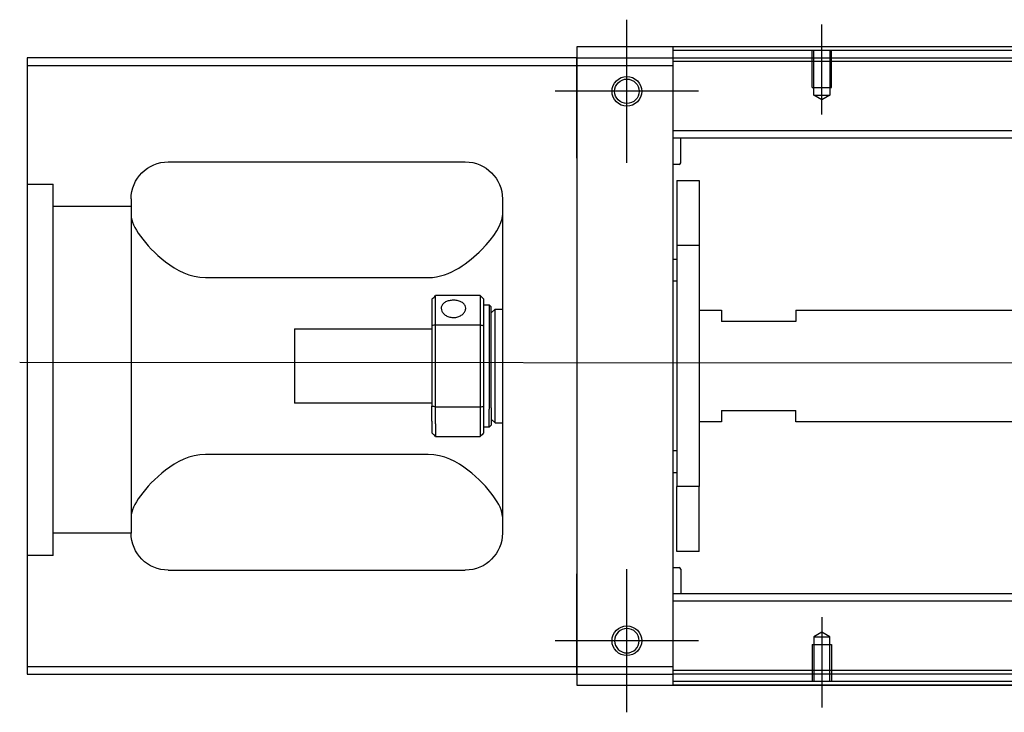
# Model space of a CAD drawing. Header units: millimetres. Extents: x 1805 to 4914, y -1594 to 860.
# Tile 466 of 656: x 3870 to 4003, y -764 to -671. Entities that reach past the tile are written whole.
import ezdxf
from ezdxf.lldxf.tags import DXFTag

# ---------------------------------------------------------------- set-up
doc = ezdxf.new("R2010")
doc.units = ezdxf.units.MM
doc.layers.get('0').update_dxf_attribs({"linetype": 'CONTINUOUS'})
tags = doc.linetypes.add('DASHED', pattern=[25.72, 12.86, -12.86]).pattern_tags.tags
tags[6:7] = [DXFTag(74, 4), DXFTag(75, 0), DXFTag(340, '0'), DXFTag(46, 0.0), DXFTag(50, 0.0), DXFTag(44, 0.0), DXFTag(45, 0.0)]
tags[4:5] = [DXFTag(74, 4), DXFTag(75, 0), DXFTag(340, '0'), DXFTag(46, 0.0), DXFTag(50, 0.0), DXFTag(44, 0.0), DXFTag(45, 0.0)]

msp = doc.modelspace()

# ---------------------------------------------------------------- linework, layer by layer
at = {"ltscale": 0.2}
for p, q in [((3951.89, -690.15), (3951.89, -670.85)), ((3951.89, -690.02), (3951.89, -670.97)), ((3978.14, -683.64), (3978.14, -671.5)), ((3961.54, -680.5), (3942.24, -680.5)), ((3961.42, -680.5), (3942.37, -680.5)), ((3951.89, -764.15), (3951.89, -744.85)), ((3951.89, -764.02), (3951.89, -744.97)), ((3978.14, -751.35), (3978.14, -763.5)), ((3961.54, -754.5), (3942.24, -754.5)), ((3961.42, -754.5), (3942.37, -754.5))]:
    msp.add_line(p, q, dxfattribs=at)
at = {"linetype": 'Continuous'}
for p, q in [((4611.14, -674.5), (3945.14, -674.5)), ((3945.14, -674.5), (3945.14, -676)), ((3958.14, -675), (3958.14, -674.5)), ((3945.14, -676), (3871.14, -676)), ((3871.14, -676), (3871.14, -758)), ((3945.14, -677), (3945.14, -676)), ((3945.14, -676), (3945.14, -687.92)), ((4114.14, -675), (3958.14, -675)), ((3958.14, -676), (3958.14, -675)), ((3958.14, -677), (3958.14, -676)), ((3871.14, -677), (3945.14, -677)), ((3945.14, -677), (3958.14, -677)), ((3945.14, -689.5), (3945.14, -677)), ((3958.14, -758), (3958.14, -677)), ((3945.14, -687.92), (3945.14, -690.4)), ((3890.14, -690), (3930.14, -690)), ((3945.14, -689.5), (3945.14, -745.5)), ((3945.14, -690.4), (3945.14, -695.1)), ((3885.14, -695), (3885.14, -740)), ((3935.14, -695), (3935.14, -740)), ((3945.14, -695.1), (3945.14, -697.58)), ((3945.14, -697.58), (3945.14, -737.42)), ((3895.14, -705.59), (3925.14, -705.59)), ((3925.64, -708.5), (3925.64, -712.09)), ((3932.14, -708), (3926.14, -708)), ((3926.14, -711.95), (3926.14, -708)), ((3932.14, -708), (3932.14, -711.95)), ((3932.64, -712.09), (3932.64, -708.5)), ((3932.64, -709.25), (3933.34, -709.25)), ((3933.34, -709.25), (3933.64, -709.55)), ((3933.34, -709.25), (3933.34, -723.33)), ((3933.64, -723.12), (3933.64, -709.55)), ((3933.64, -710.35), (3934.14, -709.85)), ((3934.14, -709.85), (3935.14, -709.85)), ((3934.14, -725.15), (3934.14, -709.85)), ((3907.14, -712.5), (3925.64, -712.5)), ((3907.14, -712.5), (3907.14, -722.5)), ((3925.64, -712.09), (3925.64, -722.91)), ((3926.14, -723.04), (3926.14, -711.95)), ((3926.14, -711.95), (3932.14, -711.95)), ((3932.14, -711.95), (3932.14, -723.04)), ((3932.64, -722.91), (3932.64, -712.09)), ((3925.64, -722.5), (3907.14, -722.5)), ((3925.64, -724.92), (3925.64, -722.91)), ((3932.14, -723.04), (3926.14, -723.04)), ((3926.14, -725.28), (3926.14, -723.04)), ((3932.14, -723.04), (3932.14, -725.28)), ((3932.64, -726.5), (3932.64, -722.91)), ((3933.34, -725.75), (3933.34, -723.33)), ((3933.64, -723.12), (3933.64, -725.45)), ((3925.64, -724.92), (3925.64, -726.5)), ((3933.64, -724.65), (3934.14, -725.15)), ((3926.14, -725.28), (3926.14, -727)), ((3932.14, -725.28), (3932.14, -727)), ((3933.34, -725.75), (3932.64, -725.75)), ((3933.64, -725.45), (3933.34, -725.75)), ((3934.14, -725.15), (3935.14, -725.15)), ((3926.14, -727), (3932.14, -727)), ((3925.14, -729.4), (3895.14, -729.4)), ((3945.14, -737.42), (3945.14, -739.9)), ((3945.14, -739.9), (3945.14, -744.6)), ((3890.14, -745), (3930.14, -745)), ((3945.14, -744.6), (3945.14, -747.08)), ((3945.14, -758), (3945.14, -745.5)), ((3945.14, -747.08), (3945.14, -759)), ((3871.14, -758), (3871.14, -759)), ((3945.14, -758), (3871.14, -758)), ((3945.14, -759), (3945.14, -758)), ((3958.14, -758), (3945.14, -758)), ((3958.14, -759), (3958.14, -758)), ((3871.14, -759), (3945.14, -759)), ((3945.14, -759), (3958.14, -759)), ((3945.14, -759), (3945.14, -760.5)), ((3958.14, -760), (3958.14, -759)), ((3945.14, -760.5), (4611.14, -760.5)), ((4114.14, -760), (3958.14, -760)), ((3958.14, -760.5), (3958.14, -760))]:
    msp.add_line(p, q, dxfattribs=at)
at = {"linetype": 'DASHED'}
for p, q in [((3945.14, -676), (4064.14, -676)), ((4064.14, -676.5), (3958.14, -676.5)), ((3874.64, -743.02), (3871.14, -743.02))]:
    msp.add_line(p, q, dxfattribs=at)
at = {"linetype": 'DASHED', "ltscale": 0.1}
for p, q in [((3976.84, -680), (3976.84, -675)), ((3977.07, -681), (3977.07, -675)), ((3979.22, -675), (3979.22, -681)), ((3979.44, -680), (3979.44, -675)), ((3976.84, -680), (3979.44, -680)), ((3978.14, -681.64), (3977.07, -681)), ((3977.07, -681), (3979.22, -681)), ((3979.22, -681), (3978.14, -681.64)), ((3978.14, -753.36), (3977.07, -754)), ((3977.07, -754), (3977.07, -760)), ((3977.07, -754), (3979.22, -754)), ((3979.22, -754), (3978.14, -753.36)), ((3979.22, -760), (3979.22, -754)), ((3976.84, -755), (3979.44, -755)), ((3976.84, -755), (3976.84, -760)), ((3979.44, -755), (3979.44, -760))]:
    msp.add_line(p, q, dxfattribs=at)
at = {"linetype": 'DASHED', "ltscale": 0.6}
for p, q in [((4009.79, -685.82), (3958.14, -685.82)), ((4009.79, -686.82), (3958.14, -686.82)), ((3959.14, -690.14), (3959.14, -686.82)), ((3958.94, -690.34), (3958.14, -690.34)), ((3958.64, -692.5), (3961.64, -692.5)), ((3958.64, -692.5), (3958.64, -701.25)), ((3961.64, -692.5), (3961.64, -701.25)), ((3961.64, -701.25), (3958.64, -701.25)), ((3958.64, -701.25), (3958.64, -733.75)), ((3961.64, -701.25), (3961.64, -733.75)), ((3958.14, -703.09), (3958.64, -703.09)), ((3958.64, -706.09), (3958.14, -706.09)), ((3961.64, -710), (3964.64, -710)), ((3964.64, -710), (3964.64, -711.5)), ((3974.64, -710), (4060.94, -710)), ((3974.64, -710), (3974.64, -711.5)), ((3974.64, -711.5), (3964.64, -711.5)), ((3964.64, -723.5), (3974.64, -723.5)), ((3964.64, -723.5), (3964.64, -725)), ((3974.64, -725), (3974.64, -723.5)), ((3964.64, -725), (3961.64, -725)), ((4060.94, -725), (3974.64, -725)), ((3958.14, -728.9), (3958.64, -728.9)), ((3958.64, -731.9), (3958.14, -731.9)), ((3961.64, -733.75), (3958.64, -733.75)), ((3958.64, -742.5), (3958.64, -733.75)), ((3961.64, -742.5), (3961.64, -733.75)), ((3961.64, -742.5), (3958.64, -742.5)), ((3958.14, -744.65), (3958.94, -744.65)), ((3959.14, -744.85), (3959.14, -748.18)), ((4009.79, -748.18), (3958.14, -748.18)), ((4009.79, -749.18), (3958.14, -749.18)), ((4064.14, -758.5), (3958.14, -758.5)), ((4064.14, -759), (3958.14, -759))]:
    msp.add_line(p, q, dxfattribs=at)
at = {"linetype": 'DASHED', "ltscale": 0.3}
for p, q in [((3871.14, -693.02), (3874.64, -693.02)), ((3874.64, -743.02), (3874.64, -693.02)), ((3885.14, -696.02), (3874.64, -696.02)), ((3885.14, -740.02), (3874.64, -740.02))]:
    msp.add_line(p, q, dxfattribs=at)
msp.add_line((3870.14, -717), (4612.14, -717.5))
at = {"linetype": 'Continuous'}
for centre, radius in [((3951.89, -680.5), 2), ((3951.89, -680.5), 1.65), ((3951.89, -754.5), 2)]:
    msp.add_circle(centre, radius, dxfattribs=at)
at = {"linetype": 'Continuous', "extrusion": (-6.12303e-17, 0, -1)}
msp.add_circle((-3951.89, -754.5), 1.65, dxfattribs=at)
for centre, start, end in [((-3890.14, -695), 0, 90), ((-3930.14, -695), 90, 180), ((-3890.14, -740), 270, 0), ((-3930.14, -740), 180, 270)]:
    msp.add_arc(centre, 5, start, end, dxfattribs=at)
at = {"linetype": 'DASHED', "ltscale": 0.6}
for centre, start, end in [((3958.94, -690.14), 270, 0), ((3958.94, -744.85), 0, 90)]:
    msp.add_arc(centre, 0.2, start, end, dxfattribs=at)
at = {"linetype": 'Continuous'}
for points, degree in [([(4114.14, -674.5), (3958.14, -674.5)], 1), ([(3885.14, -697.21), (3885.14, -697.96), (3885.61, -698.93), (3886.39, -700)], 3), ([(3925.64, -708.5), (3925.81, -708.33), (3925.97, -708.17), (3926.14, -708)], 3), ([(3932.14, -708), (3932.31, -708.17), (3932.47, -708.33), (3932.64, -708.5)], 3), ([(3926.14, -711.95), (3925.97, -712), (3925.81, -712.04), (3925.64, -712.09)], 3), ([(3932.14, -711.95), (3932.31, -712), (3932.47, -712.04), (3932.64, -712.09)], 3), ([(3926.14, -723.04), (3925.97, -723), (3925.81, -722.95), (3925.64, -722.91)], 3), ([(3932.14, -723.04), (3932.31, -723), (3932.47, -722.95), (3932.64, -722.91)], 3), ([(3926.14, -727), (3925.97, -726.83), (3925.81, -726.67), (3925.64, -726.5)], 3), ([(3932.64, -726.5), (3932.47, -726.67), (3932.31, -726.83), (3932.14, -727)], 3), ([(3886.39, -735), (3885.61, -736.07), (3885.14, -737.04), (3885.14, -737.79)], 3), ([(3935.14, -737.79), (3935.14, -737.04), (3934.68, -736.07), (3933.9, -735)], 3), ([(4114.14, -760.5), (3958.14, -760.5)], 1)]:
    msp.add_open_spline(points, degree=degree, dxfattribs=at)
for points, knots in [([(3925.14, -705.59), (3926.66, -705.59), (3928.08, -705.03), (3930.48, -703.57), (3931.47, -702.71), (3934.04, -700.1), (3935.14, -698.37), (3935.14, -697.21)], [0, 0, 0, 0, 0.25, 0.25, 0.5, 0.5, 1, 1, 1, 1]), ([(3886.39, -700), (3887.21, -701.14), (3888.34, -702.36), (3891.23, -704.57), (3893.08, -705.59), (3895.14, -705.59)], [0, 0, 0, 0, 0.5, 0.5, 1, 1, 1, 1]), ([(3930.19, -709.72), (3930.19, -709.59), (3930.16, -709.46), (3930.04, -709.23), (3929.95, -709.12), (3929.72, -708.94), (3929.58, -708.86), (3929.27, -708.74), (3929.09, -708.69), (3928.73, -708.64), (3928.54, -708.64), (3928.18, -708.66), (3928, -708.69), (3927.67, -708.79), (3927.51, -708.85), (3927.25, -709.02), (3927.14, -709.12), (3926.98, -709.33), (3926.92, -709.46), (3926.9, -709.63), (3926.89, -709.68), (3926.89, -709.72)], [0, 0, 0, 0, 0.106605, 0.106605, 0.21316, 0.21316, 0.320465, 0.320465, 0.42832, 0.42832, 0.535356, 0.535356, 0.641477, 0.641477, 0.748016, 0.748016, 0.855648, 0.855648, 0.963354, 0.963354, 1, 1, 1, 1]), ([(3926.89, -709.72), (3926.89, -709.85), (3926.92, -709.99), (3927.04, -710.24), (3927.13, -710.37), (3927.36, -710.59), (3927.5, -710.69), (3927.82, -710.85), (3927.99, -710.91), (3928.35, -710.97), (3928.54, -710.98), (3928.91, -710.95), (3929.09, -710.91), (3929.42, -710.78), (3929.57, -710.7), (3929.83, -710.49), (3929.94, -710.37), (3930.11, -710.12), (3930.16, -709.99), (3930.19, -709.81), (3930.19, -709.77), (3930.19, -709.72)], [0, 0, 0, 0, 0.106605, 0.106605, 0.21316, 0.21316, 0.320465, 0.320465, 0.42832, 0.42832, 0.535356, 0.535356, 0.641477, 0.641477, 0.748016, 0.748016, 0.855648, 0.855648, 0.963354, 0.963354, 1, 1, 1, 1]), ([(3895.14, -729.4), (3893.08, -729.4), (3891.23, -730.43), (3888.35, -732.63), (3887.21, -733.86), (3886.39, -735)], [0, 0, 0, 0, 0.5, 0.5, 1, 1, 1, 1]), ([(3933.9, -735), (3933.07, -733.86), (3931.94, -732.64), (3929.06, -730.43), (3927.21, -729.4), (3925.14, -729.4)], [0, 0, 0, 0, 0.5, 0.5, 1, 1, 1, 1])]:
    msp.add_open_spline(points, degree=3, knots=knots, dxfattribs=at)

doc.saveas('drawing.dxf')
